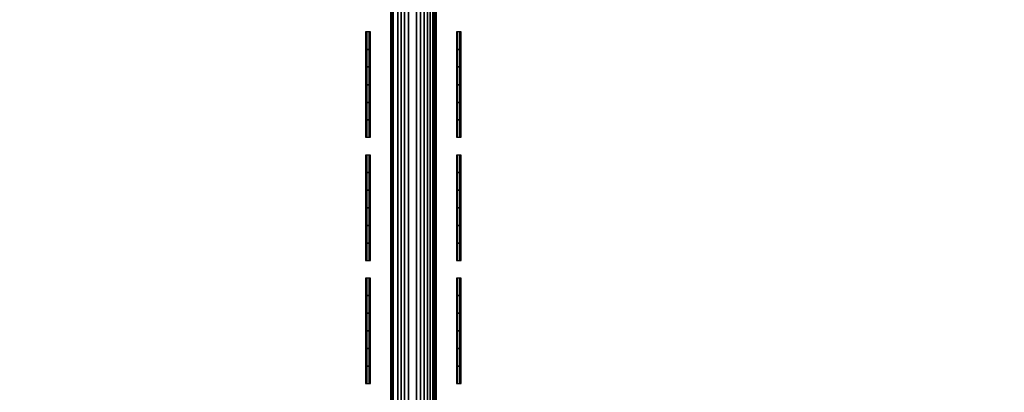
# Model space of a CAD drawing. Header units: inches. Extents: x 0 to 69, y -28.1 to 0.
# Tile 276 of 451: x 45.3 to 47.4, y -2.4 to -1.6. Entities that reach past the tile are written whole.
import ezdxf

# ---------------------------------------------------------------- set-up
doc = ezdxf.new("R2010")
doc.units = ezdxf.units.IN
doc.header["$LTSCALE"] = 0.03937
doc.header["$MEASUREMENT"] = 0
for name, color, linetype in [('A-FURN-3-ST-BK', 151, 'Continuous'), ('A-FURN-3-ST-SEAM', 250, 'Continuous'), ('A-FURN-3-STITCH', 15, 'Continuous')]:
    doc.layers.add(name, color=color, linetype=linetype)

msp = doc.modelspace()

# ---------------------------------------------------------------- meshes
at = {"layer": 'A-FURN-3-ST-BK'}
mesh = msp.add_polyface(dxfattribs=at)
corners = [(0.25, -5.4128, 31.5464), (68.75, -5.4128, 31.5464), (0.25, -5.2796, 31.8907), (68.75, -5.2796, 31.8907), (0.25, -5.0854, 32.2047), (68.75, -5.0854, 32.2047), (0.25, -4.8367, 32.4776), (68.75, -4.8367, 32.4776), (0.25, -4.5421, 32.7002), (68.75, -4.5421, 32.7002), (0.25, -4.2116, 32.8648), (68.75, -4.2116, 32.8648), (0.25, -3.8565, 32.9659), (68.75, -3.8565, 32.9659), (0.25, -3.4889, 33), (68.75, -0.5, 33), (0.25, -0.5, 33), (0.25, -0.3087, 32.9619), (68.75, -0.3087, 32.9619), (0.25, -0.1464, 32.8536), (68.75, -0.1464, 32.8536), (0.25, -0.0381, 32.6913), (68.75, -0.0381, 32.6913), (0.25, 0, 32.5), (68.75, 0, 5.25), (0.25, 0, 5.25), (0.25, -0.0335, 5.125), (68.75, -0.0335, 5.125), (0.25, -0.125, 5.0335), (68.75, -0.125, 5.0335), (0.25, -0.25, 5), (68.75, -4.1002, 5), (0.25, -4.1002, 5), (0.125, -0.0335, 32.5), (0.125, -0.3215, 32.931), (0.125, -0.1701, 32.8299), (0.125, -0.069, 32.6785), (0.125, -3.4889, 32.9665), (0.125, -5.2496, 31.8758), (0.125, -5.0586, 32.1845), (0.125, -4.8141, 32.4529), (0.125, -4.5245, 32.6717), (0.125, -4.1995, 32.8336), (0.125, -3.8504, 32.933), (0.125, -9.047, 18.6274), (0.25, -9.0792, 18.6366), (0.25, -9.0961, 18.4537), (0.125, -9.0627, 18.4568), (0.25, -9.0457, 18.277), (0.125, -9.0158, 18.2919), (0.25, -8.935, 18.1304), (0.125, -8.9124, 18.1552), (0.25, -8.7788, 18.0337), (0.125, -8.7667, 18.065), (0.25, -8.5982, 18), (0.1628, -0.0325, 5.1628), (0.244, -0.0451, 5.1069), (0.1878, -0.1355, 5.0367), (0.1878, -4.2147, 5.0367), (0.25, -4.2251, 5.0335), (0.2439, -4.3051, 5.1068), (0.25, -4.3166, 5.1249), (0.1629, -4.3176, 5.1627), (0.25, -4.3502, 5.2498), (0.25, -4.3592, 16.9008), (68.75, -4.3592, 16.9008), (0.25, -4.3968, 17.1854), (68.75, -4.3968, 17.1854), (0.25, -4.5068, 17.4505), (68.75, -4.5068, 17.4505), (0.25, -4.6816, 17.6781), (68.75, -4.6816, 17.6781), (0.25, -4.9094, 17.8528), (68.75, -4.9094, 17.8528), (0.25, -5.1746, 17.9626), (68.75, -5.1746, 17.9626), (0.25, -5.4592, 18), (68.75, -4.2251, 5.0335), (68.75, -4.3166, 5.1249), (68.75, -8.5982, 18), (68.75, -8.7788, 18.0337), (68.75, -8.935, 18.1304), (68.75, -9.0457, 18.277), (68.75, -9.0961, 18.4537)]
mesh.append_faces([[corners[k] for k in face] for face in [(0, 1, 2), (2, 3, 4), (4, 5, 6), (6, 7, 8), (8, 9, 10), (10, 11, 12), (12, 13, 14), (14, 15, 16), (16, 15, 17), (17, 18, 19), (19, 20, 21), (21, 22, 23), (23, 24, 25), (25, 24, 26), (26, 27, 28), (28, 29, 30), (30, 31, 32), (25, 33, 23), (34, 16, 17), (35, 17, 19), (36, 19, 21), (33, 21, 23), (16, 37, 14), (37, 12, 14), (38, 0, 2), (39, 2, 4), (40, 4, 6), (41, 6, 8), (42, 8, 10), (43, 10, 12), (0, 44, 45), (45, 44, 46), (46, 47, 48), (48, 49, 50), (50, 51, 52), (52, 53, 54), (55, 25, 26), (55, 26, 56), (56, 26, 28), (56, 28, 57), (57, 28, 30), (58, 32, 59), (58, 59, 60), (60, 59, 61), (60, 61, 62), (62, 61, 63), (64, 65, 66), (66, 67, 68), (68, 69, 70), (70, 71, 72), (72, 73, 74), (74, 75, 76), (63, 65, 64), (32, 31, 59), (59, 77, 61), (61, 78, 63), (45, 1, 0), (54, 79, 52), (52, 80, 50), (50, 81, 48), (48, 82, 46), (46, 83, 45), (76, 79, 54)]])
mesh = msp.add_polyface(dxfattribs=at)
corners = [(68.75, 0, 32.5), (68.875, -0.0335, 5.25), (68.75, 0, 5.25), (68.75, -0.5, 33), (68.875, -0.5, 32.9665), (68.75, -0.3087, 32.9619), (68.875, -0.3215, 32.931), (68.75, -0.1464, 32.8536), (68.875, -0.1701, 32.8299), (68.75, -0.0381, 32.6913), (68.875, -0.069, 32.6785), (68.75, -3.4889, 33), (68.75, -5.4128, 31.5464), (68.875, -5.3806, 31.5372), (68.75, -5.2796, 31.8907), (68.875, -5.2496, 31.8758), (68.75, -5.0854, 32.2047), (68.875, -5.0586, 32.1845), (68.75, -4.8367, 32.4776), (68.875, -4.8141, 32.4529), (68.75, -4.5421, 32.7002), (68.875, -4.5245, 32.6717), (68.75, -4.2116, 32.8648), (68.875, -4.1995, 32.8336), (68.75, -3.8565, 32.9659), (68.875, -3.8504, 32.933), (68.75, -9.0792, 18.6366), (68.75, -4.3502, 5.2498), (68.875, -4.3257, 16.9009), (68.75, -4.3592, 16.9008), (68.875, -4.3542, 17.153), (68.75, -4.3968, 17.1854), (68.875, -4.4382, 17.3924), (68.75, -4.5068, 17.4505), (68.875, -4.5733, 17.6071), (68.75, -4.6816, 17.6781), (68.8122, -0.1355, 5.0367), (68.75, -0.25, 5), (68.75, -0.125, 5.0335), (68.756, -0.0451, 5.1069), (68.75, -0.0335, 5.125), (68.8372, -0.0325, 5.1628), (68.8371, -4.3176, 5.1627), (68.75, -4.3166, 5.1249), (68.7561, -4.3051, 5.1068), (68.75, -4.2251, 5.0335), (68.8122, -4.2147, 5.0367), (68.75, -4.1002, 5), (0.25, -5.2796, 31.8907), (0.25, -5.0854, 32.2047), (0.25, -4.8367, 32.4776), (0.25, -4.5421, 32.7002), (0.25, -4.2116, 32.8648), (0.25, -3.8565, 32.9659), (0.25, -3.4889, 33), (0.25, -0.3087, 32.9619), (0.25, -0.1464, 32.8536), (0.25, -0.0381, 32.6913), (0.25, 0, 32.5), (0.25, -0.0335, 5.125), (0.25, -0.125, 5.0335), (0.25, -0.25, 5), (0.25, -4.3968, 17.1854), (0.25, -4.5068, 17.4505), (0.25, -4.6816, 17.6781), (0.25, -4.9094, 17.8528), (68.75, -4.9094, 17.8528), (0.25, -5.1746, 17.9626), (68.75, -5.1746, 17.9626), (0.25, -5.4592, 18), (68.75, -5.4592, 18), (0.25, -4.3502, 5.2498), (0.25, -4.2251, 5.0335), (0.25, -4.3166, 5.1249), (0.25, -9.0792, 18.6366), (0.25, -8.7788, 18.0337), (68.75, -8.5982, 18), (68.75, -8.7788, 18.0337), (0.25, -8.935, 18.1304), (68.75, -8.935, 18.1304), (0.25, -9.0457, 18.277), (68.75, -9.0457, 18.277), (0.25, -9.0961, 18.4537), (68.75, -9.0961, 18.4537)]
mesh.append_faces([[corners[k] for k in face] for face in [(0, 1, 2), (3, 4, 5), (5, 6, 7), (7, 8, 9), (9, 10, 0), (3, 11, 4), (12, 13, 14), (14, 15, 16), (16, 17, 18), (18, 19, 20), (20, 21, 22), (22, 23, 24), (24, 25, 11), (12, 26, 13), (27, 28, 29), (29, 30, 31), (31, 32, 33), (33, 34, 35), (36, 37, 38), (36, 38, 39), (39, 38, 40), (39, 40, 41), (41, 40, 2), (42, 27, 43), (42, 43, 44), (44, 43, 45), (44, 45, 46), (46, 45, 47), (48, 12, 14), (49, 14, 16), (50, 16, 18), (51, 18, 20), (52, 20, 22), (53, 22, 24), (54, 24, 11), (11, 3, 54), (55, 3, 5), (56, 5, 7), (57, 7, 9), (58, 9, 0), (0, 2, 58), (59, 2, 40), (60, 40, 38), (61, 38, 37), (37, 47, 61), (62, 29, 31), (63, 31, 33), (64, 33, 35), (65, 35, 66), (67, 66, 68), (69, 68, 70), (27, 29, 71), (72, 47, 45), (73, 45, 43), (71, 43, 27), (26, 12, 74), (75, 76, 77), (78, 77, 79), (80, 79, 81), (82, 81, 83), (74, 83, 26), (70, 76, 69)]])
at = {"layer": 'A-FURN-3-ST-SEAM'}
mesh = msp.add_polyface(dxfattribs=at)
corners = [(46.1405, -0.5, 33.0472), (46.1054, -0.5, 33.0459), (46.1054, -1.4963, 33.0459), (46.1405, -1.4963, 33.0472), (46.1054, -2.4926, 33.0459), (46.1405, -2.4926, 33.0472), (46.0753, -2.4926, 33.0045), (46.0801, -2.4926, 33.0217), (46.0801, -1.4963, 33.0217), (46.0753, -1.4963, 33.0045), (46.0801, -0.5, 33.0217), (46.0753, -0.5, 33.0045), (46.0769, -0.5, 32.9868), (46.0769, -1.4963, 32.9868), (46.0769, -2.4926, 32.9868), (46.1317, -2.4926, 32.9505), (46.114, -2.4926, 32.9515), (46.114, -1.4963, 32.9515), (46.1317, -1.4963, 32.9505), (46.114, -0.5, 32.9515), (46.1317, -0.5, 32.9505), (46.1622, -0.5, 32.9675), (46.1715, -0.5, 32.9826), (46.1715, -1.4963, 32.9826), (46.1622, -1.4963, 32.9675), (46.1715, -2.4926, 32.9826), (46.1622, -2.4926, 32.9675), (46.175, -2.4926, 33), (46.175, -1.4963, 33), (46.175, -0.5, 33), (46.1484, -2.4926, 32.9563), (46.1484, -1.4963, 32.9563), (46.1484, -0.5, 32.9563), (46.1679, -2.4926, 33.0255), (46.175, -3.4889, 33), (46.1679, -1.4963, 33.0255), (46.1679, -0.5, 33.0255), (46.0978, -0.5, 32.9588), (46.0978, -1.4963, 32.9588), (46.0978, -2.4926, 32.9588), (46.0905, -0.5, 33.0362), (46.0905, -1.4963, 33.0362), (46.0905, -2.4926, 33.0362), (46.1562, -0.5, 33.039), (46.1562, -1.4963, 33.039), (46.1562, -2.4926, 33.039)]
mesh.append_faces([[corners[k] for k in face] for face in [(0, 1, 2, 3), (3, 2, 4, 5), (6, 7, 8, 9), (9, 8, 10, 11), (11, 12, 13, 9), (9, 13, 14, 6), (15, 16, 17, 18), (18, 17, 19, 20), (21, 22, 23, 24), (24, 23, 25, 26), (27, 25, 28), (28, 25, 23), (28, 23, 29), (26, 30, 31, 24), (24, 31, 32, 21), (33, 34, 27), (33, 27, 35), (35, 27, 28), (35, 28, 36), (20, 32, 31, 18), (18, 31, 30, 15), (37, 19, 17, 38), (38, 17, 16, 39), (12, 37, 38, 13), (13, 38, 39, 14), (40, 10, 8, 41), (41, 8, 7, 42), (1, 40, 41, 2), (2, 41, 42, 4), (43, 0, 3, 44), (44, 3, 5, 45), (36, 43, 44, 35), (35, 44, 45, 33)]])
at = {"layer": 'A-FURN-3-STITCH'}
mesh = msp.add_polymesh((7, 4), dxfattribs=at)
for k, corner in enumerate([(46.0194, -1.8193, 32.9993), (46.0221, -1.8193, 32.9992), (46.0273, -1.8193, 32.9992), (46.0299, -1.8193, 32.9993), (46.0194, -1.781, 33.0072), (46.0221, -1.7811, 33.0117), (46.0273, -1.7811, 33.0117), (46.0299, -1.781, 33.0072), (46.0194, -1.7423, 33.0121), (46.0221, -1.7423, 33.0166), (46.0273, -1.7423, 33.0166), (46.0299, -1.7423, 33.0121), (46.0194, -1.7032, 33.0139), (46.0221, -1.7032, 33.0184), (46.0273, -1.7032, 33.0184), (46.0299, -1.7032, 33.0139), (46.0194, -1.6641, 33.0127), (46.0221, -1.6641, 33.0172), (46.0273, -1.6641, 33.0172), (46.0299, -1.6641, 33.0127), (46.0194, -1.6252, 33.0084), (46.0221, -1.6253, 33.0129), (46.0273, -1.6253, 33.0129), (46.0299, -1.6252, 33.0084), (46.0194, -1.5868, 33.0011), (46.0221, -1.5868, 33.0011), (46.0273, -1.5868, 33.0011), (46.0299, -1.5868, 33.0011)]):
    mesh.set_mesh_vertex(divmod(k, 4), corner)
mesh = msp.add_polymesh((7, 4), dxfattribs=at)
for k, corner in enumerate([(46.2201, -1.8193, 32.9993), (46.2227, -1.8193, 32.9992), (46.2279, -1.8193, 32.9992), (46.2306, -1.8193, 32.9993), (46.2201, -1.781, 33.0072), (46.2227, -1.7811, 33.0117), (46.2279, -1.7811, 33.0117), (46.2306, -1.781, 33.0072), (46.2201, -1.7423, 33.0121), (46.2227, -1.7423, 33.0166), (46.2279, -1.7423, 33.0166), (46.2306, -1.7423, 33.0121), (46.2201, -1.7032, 33.0139), (46.2227, -1.7032, 33.0184), (46.2279, -1.7032, 33.0184), (46.2306, -1.7032, 33.0139), (46.2201, -1.6641, 33.0127), (46.2227, -1.6641, 33.0172), (46.2279, -1.6641, 33.0172), (46.2306, -1.6641, 33.0127), (46.2201, -1.6252, 33.0084), (46.2227, -1.6253, 33.0129), (46.2279, -1.6253, 33.0129), (46.2306, -1.6252, 33.0084), (46.2201, -1.5868, 33.0011), (46.2227, -1.5868, 33.0011), (46.2279, -1.5868, 33.0011), (46.2306, -1.5868, 33.0011)]):
    mesh.set_mesh_vertex(divmod(k, 4), corner)
mesh = msp.add_polymesh((7, 4), dxfattribs=at)
for k, corner in enumerate([(46.0194, -2.0911, 32.9993), (46.0221, -2.0911, 32.9992), (46.0273, -2.0911, 32.9992), (46.0299, -2.0911, 32.9993), (46.0194, -2.0528, 33.0072), (46.0221, -2.0528, 33.0117), (46.0273, -2.0528, 33.0117), (46.0299, -2.0528, 33.0072), (46.0194, -2.014, 33.0121), (46.0221, -2.014, 33.0166), (46.0273, -2.014, 33.0166), (46.0299, -2.014, 33.0121), (46.0194, -1.9749, 33.0139), (46.0221, -1.9749, 33.0184), (46.0273, -1.9749, 33.0184), (46.0299, -1.9749, 33.0139), (46.0194, -1.9358, 33.0127), (46.0221, -1.9359, 33.0172), (46.0273, -1.9359, 33.0172), (46.0299, -1.9358, 33.0127), (46.0194, -1.897, 33.0084), (46.0221, -1.897, 33.0129), (46.0273, -1.897, 33.0129), (46.0299, -1.897, 33.0084), (46.0194, -1.8586, 33.0011), (46.0221, -1.8586, 33.0011), (46.0273, -1.8586, 33.0011), (46.0299, -1.8586, 33.0011)]):
    mesh.set_mesh_vertex(divmod(k, 4), corner)
mesh = msp.add_polymesh((7, 4), dxfattribs=at)
for k, corner in enumerate([(46.2201, -2.0911, 32.9993), (46.2227, -2.0911, 32.9992), (46.2279, -2.0911, 32.9992), (46.2306, -2.0911, 32.9993), (46.2201, -2.0528, 33.0072), (46.2227, -2.0528, 33.0117), (46.2279, -2.0528, 33.0117), (46.2306, -2.0528, 33.0072), (46.2201, -2.014, 33.0121), (46.2227, -2.014, 33.0166), (46.2279, -2.014, 33.0166), (46.2306, -2.014, 33.0121), (46.2201, -1.9749, 33.0139), (46.2227, -1.9749, 33.0184), (46.2279, -1.9749, 33.0184), (46.2306, -1.9749, 33.0139), (46.2201, -1.9358, 33.0127), (46.2227, -1.9359, 33.0172), (46.2279, -1.9359, 33.0172), (46.2306, -1.9358, 33.0127), (46.2201, -1.897, 33.0084), (46.2227, -1.897, 33.0129), (46.2279, -1.897, 33.0129), (46.2306, -1.897, 33.0084), (46.2201, -1.8586, 33.0011), (46.2227, -1.8586, 33.0011), (46.2279, -1.8586, 33.0011), (46.2306, -1.8586, 33.0011)]):
    mesh.set_mesh_vertex(divmod(k, 4), corner)
mesh = msp.add_polymesh((7, 4), dxfattribs=at)
for k, corner in enumerate([(46.0194, -2.3628, 32.9993), (46.0221, -2.3628, 32.9992), (46.0273, -2.3628, 32.9992), (46.0299, -2.3628, 32.9993), (46.0194, -2.3245, 33.0072), (46.0221, -2.3245, 33.0117), (46.0273, -2.3245, 33.0117), (46.0299, -2.3245, 33.0072), (46.0194, -2.2857, 33.0121), (46.0221, -2.2857, 33.0166), (46.0273, -2.2857, 33.0166), (46.0299, -2.2857, 33.0121), (46.0194, -2.2466, 33.0139), (46.0221, -2.2467, 33.0184), (46.0273, -2.2467, 33.0184), (46.0299, -2.2466, 33.0139), (46.0194, -2.2076, 33.0127), (46.0221, -2.2076, 33.0172), (46.0273, -2.2076, 33.0172), (46.0299, -2.2076, 33.0127), (46.0194, -2.1687, 33.0084), (46.0221, -2.1687, 33.0129), (46.0273, -2.1687, 33.0129), (46.0299, -2.1687, 33.0084), (46.0194, -2.1303, 33.0011), (46.0221, -2.1303, 33.0011), (46.0273, -2.1303, 33.0011), (46.0299, -2.1303, 33.0011)]):
    mesh.set_mesh_vertex(divmod(k, 4), corner)
mesh = msp.add_polymesh((7, 4), dxfattribs=at)
for k, corner in enumerate([(46.2201, -2.3628, 32.9993), (46.2227, -2.3628, 32.9992), (46.2279, -2.3628, 32.9992), (46.2306, -2.3628, 32.9993), (46.2201, -2.3245, 33.0072), (46.2227, -2.3245, 33.0117), (46.2279, -2.3245, 33.0117), (46.2306, -2.3245, 33.0072), (46.2201, -2.2857, 33.0121), (46.2227, -2.2857, 33.0166), (46.2279, -2.2857, 33.0166), (46.2306, -2.2857, 33.0121), (46.2201, -2.2466, 33.0139), (46.2227, -2.2467, 33.0184), (46.2279, -2.2467, 33.0184), (46.2306, -2.2466, 33.0139), (46.2201, -2.2076, 33.0127), (46.2227, -2.2076, 33.0172), (46.2279, -2.2076, 33.0172), (46.2306, -2.2076, 33.0127), (46.2201, -2.1687, 33.0084), (46.2227, -2.1687, 33.0129), (46.2279, -2.1687, 33.0129), (46.2306, -2.1687, 33.0084), (46.2201, -2.1303, 33.0011), (46.2227, -2.1303, 33.0011), (46.2279, -2.1303, 33.0011), (46.2306, -2.1303, 33.0011)]):
    mesh.set_mesh_vertex(divmod(k, 4), corner)

doc.saveas('drawing.dxf')
